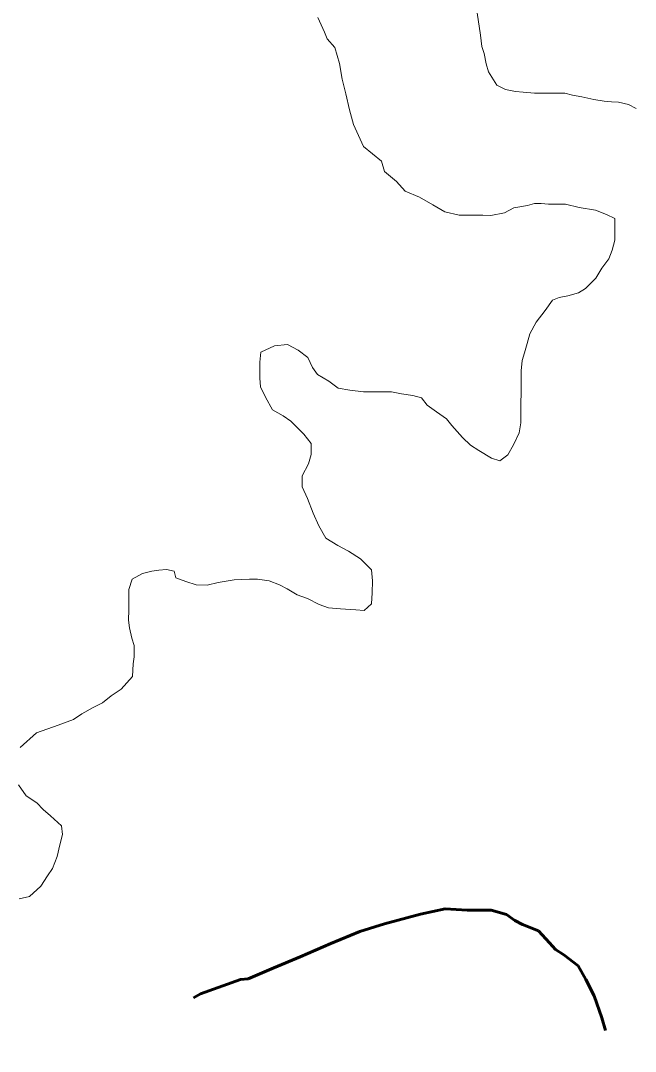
# Model space of a CAD drawing. Extents: x -1643653 to 4543381, y 1624270 to 13878484.
# Drawn here: x 803665.4 to 803846.1, y 9015750.1 to 9016053 of the extents above; entities that cross this region are included whole.
import ezdxf

# ---------------------------------------------------------------- set-up
doc = ezdxf.new("R2010")
doc.units = 0
doc.header["$LTSCALE"] = 160
doc.linetypes.add('LONG_DASH_SHORT_DASH', pattern=[9.9, 6, -1.2, 1.5, -1.2])
doc.layers.add('60', color=7, linetype='Continuous', lineweight=13)

msp = doc.modelspace()

# ---------------------------------------------------------------- linework, layer by layer
at = {"layer": '60'}
for points in [[(803752.8, 9016053.9), (803754.7, 9016049.6), (803755.5, 9016047.6), (803757.8, 9016045.1), (803759.1, 9016040.4)], [(803752.8, 9016053.9), (803754.7, 9016049.6), (803755.5, 9016047.6), (803757.8, 9016045.1), (803759.1, 9016040.4)], [(803846.3, 9016027.2), (803844.1, 9016028.3), (803841.1, 9016029), (803839.1, 9016029.1), (803836.9, 9016029.3), (803833.9, 9016029.8), (803830.4, 9016030.6), (803827.6, 9016031.1), (803825.4, 9016031.7), (803822.1, 9016031.7), (803819.4, 9016031.7), (803816.4, 9016031.7), (803813.1, 9016032), (803810.9, 9016032.2), (803807.9, 9016032.8), (803805.4, 9016034), (803802.9, 9016037.9), (803802.9, 9016037.9), (803802.2, 9016040.3), (803801.7, 9016043.3), (803801, 9016045.4), (803800.6, 9016048.7), (803800.6, 9016048.7), (803799.6, 9016055.3)], [(803846.3, 9016027.2), (803844.1, 9016028.3), (803841.1, 9016029), (803839.1, 9016029.1), (803836.9, 9016029.3), (803833.9, 9016029.8), (803830.4, 9016030.6), (803827.6, 9016031.1), (803825.4, 9016031.7), (803822.1, 9016031.7), (803819.4, 9016031.7), (803816.4, 9016031.7), (803813.1, 9016032), (803810.9, 9016032.2), (803807.9, 9016032.8), (803805.4, 9016034), (803802.9, 9016037.9), (803802.9, 9016037.9), (803802.2, 9016040.3), (803801.7, 9016043.3), (803801, 9016045.4), (803800.6, 9016048.7), (803800.6, 9016048.7), (803799.6, 9016055.3)], [(803759.1, 9016040.4), (803759.9, 9016035.8), (803761, 9016031.5), (803762.1, 9016026.8), (803763.2, 9016022.5), (803766.2, 9016016), (803771.5, 9016011.7), (803772.4, 9016008.7), (803775.9, 9016005.7), (803778.4, 9016002.9), (803782.6, 9016001.1), (803786.6, 9015998.9), (803790.1, 9015996.8), (803794.3, 9015995.8), (803796.3, 9015995.8), (803798.3, 9015995.8), (803801.3, 9015995.8), (803803.6, 9015995.7), (803807.6, 9015996.5), (803810.4, 9015998), (803814.4, 9015998.7), (803816.4, 9015999.2), (803818.4, 9015999.2), (803820.6, 9015999.1), (803822.6, 9015999.1), (803825.6, 9015999.1), (803829.6, 9015998.1), (803834.4, 9015997.3), (803837.6, 9015996), (803840.1, 9015994.8), (803840.1, 9015992.5), (803840.1, 9015988.5), (803839.3, 9015985.5), (803838.3, 9015983), (803836.2, 9015980.2), (803834.5, 9015977.3), (803831.4, 9015974.3)], [(803759.1, 9016040.4), (803759.9, 9016035.8), (803761, 9016031.5), (803762.1, 9016026.8), (803763.2, 9016022.5), (803766.2, 9016016), (803771.5, 9016011.7), (803772.4, 9016008.7), (803775.9, 9016005.7), (803778.4, 9016002.9), (803782.6, 9016001.1), (803786.6, 9015998.9), (803790.1, 9015996.8), (803794.3, 9015995.8), (803796.3, 9015995.8), (803798.3, 9015995.8), (803801.3, 9015995.8), (803803.6, 9015995.7), (803807.6, 9015996.5), (803810.4, 9015998), (803814.4, 9015998.7), (803816.4, 9015999.2), (803818.4, 9015999.2), (803820.6, 9015999.1), (803822.6, 9015999.1), (803825.6, 9015999.1), (803829.6, 9015998.1), (803834.4, 9015997.3), (803837.6, 9015996), (803840.1, 9015994.8), (803840.1, 9015992.5), (803840.1, 9015988.5), (803839.3, 9015985.5), (803838.3, 9015983), (803836.2, 9015980.2), (803834.5, 9015977.3), (803831.4, 9015974.3)], [(803831.4, 9015974.3), (803829.4, 9015973), (803826.2, 9015972.1), (803823.7, 9015971.6), (803821.7, 9015970.8), (803819.6, 9015967.8), (803816.9, 9015964.4), (803815.1, 9015960.9), (803814.3, 9015958.1), (803813.5, 9015955.4), (803812.8, 9015953.1), (803812.5, 9015950.1), (803812.5, 9015947.9), (803812.5, 9015943.6), (803812.4, 9015940.6), (803812.4, 9015938.3), (803812.4, 9015934.8), (803811.9, 9015931.8), (803810.3, 9015928.3), (803808.6, 9015925.4), (803806.3, 9015923.6), (803803.8, 9015924.4), (803800.1, 9015926.7), (803797.6, 9015928.2), (803795.3, 9015930.5), (803792.1, 9015934), (803790.6, 9015936), (803787.6, 9015938), (803784.9, 9015940), (803783.2, 9015942.1), (803780.7, 9015942.8), (803777.4, 9015943.3), (803774.4, 9015943.9), (803771.2, 9015943.9), (803768.4, 9015943.9), (803766.2, 9015943.9), (803762.2, 9015944.4), (803758.7, 9015945), (803756, 9015947), (803752.7, 9015949), (803751.2, 9015951), (803749.8, 9015954), (803747, 9015956.1), (803743.8, 9015957.8), (803740, 9015957.4), (803736, 9015955.6), (803735.7, 9015952.6), (803735.7, 9015947.9), (803735.9, 9015945.4), (803737.4, 9015942.3), (803739.4, 9015938.6), (803742.6, 9015936.8), (803744.8, 9015935.3), (803748.6, 9015931.5), (803750.8, 9015928.7), (803750.8, 9015925.5), (803750, 9015922.7), (803748.2, 9015919.2), (803748.2, 9015916), (803749.7, 9015912.5), (803751.4, 9015908.2), (803753.1, 9015904.5), (803755.1, 9015900.9), (803758.6, 9015898.7), (803761.8, 9015897.1)], [(803831.4, 9015974.3), (803829.4, 9015973), (803826.2, 9015972.1), (803823.7, 9015971.6), (803821.7, 9015970.8), (803819.6, 9015967.8), (803816.9, 9015964.4), (803815.1, 9015960.9), (803814.3, 9015958.1), (803813.5, 9015955.4), (803812.8, 9015953.1), (803812.5, 9015950.1), (803812.5, 9015947.9), (803812.5, 9015943.6), (803812.4, 9015940.6), (803812.4, 9015938.3), (803812.4, 9015934.8), (803811.9, 9015931.8), (803810.3, 9015928.3), (803808.6, 9015925.4), (803806.3, 9015923.6), (803803.8, 9015924.4), (803800.1, 9015926.7), (803797.6, 9015928.2), (803795.3, 9015930.5), (803792.1, 9015934), (803790.6, 9015936), (803787.6, 9015938), (803784.9, 9015940), (803783.2, 9015942.1), (803780.7, 9015942.8), (803777.4, 9015943.3), (803774.4, 9015943.9), (803771.2, 9015943.9), (803768.4, 9015943.9), (803766.2, 9015943.9), (803762.2, 9015944.4), (803758.7, 9015945), (803756, 9015947), (803752.7, 9015949), (803751.2, 9015951), (803749.8, 9015954), (803747, 9015956.1), (803743.8, 9015957.8), (803740, 9015957.4), (803736, 9015955.6), (803735.7, 9015952.6), (803735.7, 9015947.9), (803735.9, 9015945.4), (803737.4, 9015942.3), (803739.4, 9015938.6), (803742.6, 9015936.8), (803744.8, 9015935.3), (803748.6, 9015931.5), (803750.8, 9015928.7), (803750.8, 9015925.5), (803750, 9015922.7), (803748.2, 9015919.2), (803748.2, 9015916), (803749.7, 9015912.5), (803751.4, 9015908.2), (803753.1, 9015904.5), (803755.1, 9015900.9), (803758.6, 9015898.7), (803761.8, 9015897.1)], [(803761.8, 9015897.1), (803765.3, 9015894.8), (803768.5, 9015891.6), (803768.8, 9015888.3), (803768.7, 9015884.8), (803768.5, 9015881.6), (803766.4, 9015879.6), (803763.9, 9015879.8), (803759.4, 9015880.1), (803755.9, 9015880.4), (803753.2, 9015881.4), (803749.7, 9015883.2), (803746.7, 9015884.2), (803743.7, 9015886), (803741.5, 9015887.2), (803738.5, 9015888.3), (803735, 9015888.8), (803732.7, 9015888.8), (803728.2, 9015888.6), (803723.5, 9015887.9), (803720.2, 9015887.1), (803717, 9015887.2), (803714, 9015888.2), (803711, 9015889.2), (803710.5, 9015891.2), (803708.3, 9015891.7), (803706, 9015891.5), (803704, 9015891.2), (803701.2, 9015890.5), (803698.2, 9015888.8), (803697.2, 9015885.8), (803697.2, 9015881.8), (803697.2, 9015879.8), (803697.1, 9015876.8), (803697.4, 9015874.5), (803698.1, 9015871.5), (803698.8, 9015869.3)], [(803761.8, 9015897.1), (803765.3, 9015894.8), (803768.5, 9015891.6), (803768.8, 9015888.3), (803768.7, 9015884.8), (803768.5, 9015881.6), (803766.4, 9015879.6), (803763.9, 9015879.8), (803759.4, 9015880.1), (803755.9, 9015880.4), (803753.2, 9015881.4), (803749.7, 9015883.2), (803746.7, 9015884.2), (803743.7, 9015886), (803741.5, 9015887.2), (803738.5, 9015888.3), (803735, 9015888.8), (803732.7, 9015888.8), (803728.2, 9015888.6), (803723.5, 9015887.9), (803720.2, 9015887.1), (803717, 9015887.2), (803714, 9015888.2), (803711, 9015889.2), (803710.5, 9015891.2), (803708.3, 9015891.7), (803706, 9015891.5), (803704, 9015891.2), (803701.2, 9015890.5), (803698.2, 9015888.8), (803697.2, 9015885.8), (803697.2, 9015881.8), (803697.2, 9015879.8), (803697.1, 9015876.8), (803697.4, 9015874.5), (803698.1, 9015871.5), (803698.8, 9015869.3)], [(803698.8, 9015869.3), (803698.8, 9015866), (803698.5, 9015864), (803698.3, 9015860.2), (803695, 9015856.5), (803692, 9015854.5), (803689.5, 9015852.5), (803686.7, 9015851.1), (803683.4, 9015849.3), (803680.9, 9015847.6), (803676.4, 9015845.9), (803670.1, 9015843.7), (803665.3, 9015839.4)], [(803698.8, 9015869.3), (803698.8, 9015866), (803698.5, 9015864), (803698.3, 9015860.2), (803695, 9015856.5), (803692, 9015854.5), (803689.5, 9015852.5), (803686.7, 9015851.1), (803683.4, 9015849.3), (803680.9, 9015847.6), (803676.4, 9015845.9), (803670.1, 9015843.7), (803665.3, 9015839.4)], [(803664.8, 9015828.4), (803667, 9015825.2), (803670.2, 9015823.1), (803672, 9015821.1), (803674.2, 9015819.3), (803677.4, 9015816.3), (803677.7, 9015813.8), (803676.9, 9015810.8), (803676.1, 9015807.3), (803674.8, 9015803.8), (803673.3, 9015801.6), (803671.3, 9015798.6), (803668, 9015795.6), (803665, 9015794.9)], [(803664.8, 9015828.4), (803667, 9015825.2), (803670.2, 9015823.1), (803672, 9015821.1), (803674.2, 9015819.3), (803677.4, 9015816.3), (803677.7, 9015813.8), (803676.9, 9015810.8), (803676.1, 9015807.3), (803674.8, 9015803.8), (803673.3, 9015801.6), (803671.3, 9015798.6), (803668, 9015795.6), (803665, 9015794.9)]]:
    msp.add_lwpolyline(points, dxfattribs=at)
at = {"layer": '60', "linetype": 'LONG_DASH_SHORT_DASH', "lineweight": 60}
msp.add_lwpolyline([(803837.3, 9015756.2), (803836.2, 9015759.9), (803834, 9015766.4), (803831.5, 9015771.2), (803829.3, 9015775.2), (803825.1, 9015778.4), (803822.6, 9015780), (803820.9, 9015782), (803817.6, 9015785.5), (803812.9, 9015787.3), (803810.7, 9015788.5), (803808.2, 9015790.3), (803803.7, 9015791.6), (803796.7, 9015791.6), (803790.2, 9015791.9), (803782.9, 9015790.4), (803772.4, 9015787.5), (803765.1, 9015785.3), (803756.6, 9015781.8), (803747.6, 9015777.8), (803739.8, 9015774.6), (803732.3, 9015771.4), (803730, 9015771.2), (803718.3, 9015767), (803716.2, 9015765.8)], dxfattribs=at)
at = {"layer": '60', "lineweight": 25}
msp.add_spline([(814781, 9009175.5), (814787.2, 9009173.4), (814796.9, 9009173.4), (814799.4, 9009172.4), (814805.1, 9009174.5), (814805.6, 9009176.5), (814811.7, 9009179.5), (814811.7, 9009179.5), (814801.5, 9009181), (814790.7, 9009181.5), (814784.1, 9009183.1), (814777.4, 9009185.1), (814778.4, 9009175.5)], degree=3, dxfattribs=at)

doc.saveas('drawing.dxf')
